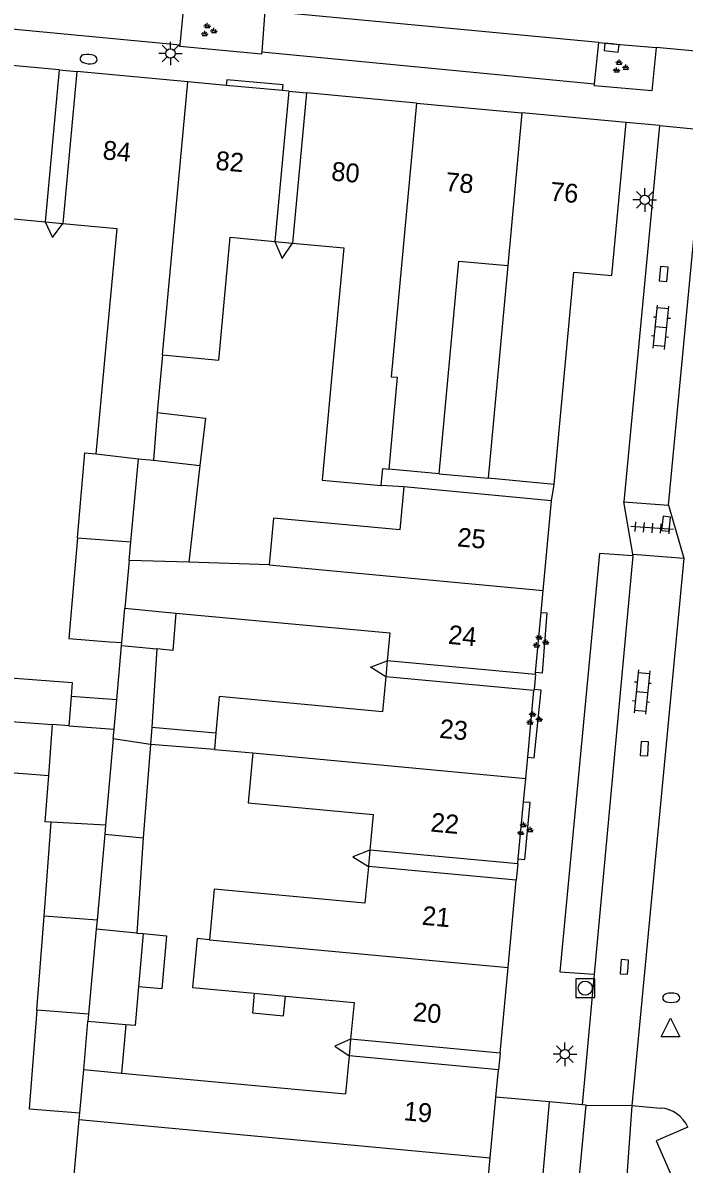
# Model space of a CAD drawing. Extents: x 132998 to 136004, y 396998 to 398512.
# Drawn here: x 133165.3 to 133200.3, y 397201.7 to 397262.2 of the extents above; entities that cross this region are included whole.
import ezdxf

# ---------------------------------------------------------------- set-up
doc = ezdxf.new("R2010")
doc.units = 0
for name, color, linetype in [('gg-afsc-erfafscheiding', 7, 'Continuous'), ('gg-anno-huisnummerreeks BGT', 7, 'Continuous'), ('gg-bbg-gedigitaliseerde bebouwing', 7, 'Continuous'), ('gg-bbg-gedigitaliseerde bebouwing onder overbouw', 7, 'Continuous'), ('gg-bbg-gedigitaliseerde bijgebouw', 7, 'Continuous'), ('gg-bbg-gedigitaliseerde overbouw', 7, 'Continuous'), ('gg-bbg-hoofdgebouw', 7, 'Continuous'), ('gg-bbg-luifel en loopbrug', 7, 'Continuous'), ('gg-bbg-pand overbouw', 7, 'Continuous'), ('gg-bbg-tussenscheiding', 7, 'Continuous'), ('gg-knt-verharding', 7, 'Continuous'), ('gg-knt-verharding nz', 7, 'Continuous'), ('gt-grn-weggrens', 7, 'Continuous'), ('gt-symb-brandkraan', 7, 'Continuous'), ('gt-symb-groenvak', 7, 'Continuous'), ('gt-symb-klinker verharding', 7, 'Continuous'), ('gt-symb-kolk', 7, 'Continuous'), ('gt-symb-lichtmast', 7, 'Continuous'), ('gt-symb-rioolschacht', 7, 'Continuous'), ('gt-symb-tegel verharding', 7, 'Continuous'), ('gt-symb-waterafsluiter', 7, 'Continuous')]:
    doc.layers.add(name, color=color, linetype=linetype)

# ---------------------------------------------------------------- blocks, each defined once
blk = doc.blocks.new('gt0-BR')
at = {"layer": 'gt-symb-brandkraan'}
for centre, radius, start, end in [((-0.244, 0), 0.206, 107.56694, 252.43307), ((0.599, -2.664), 3, 106.89205, 107.56694), ((0, -0.691), 0.938, 73.10799, 106.89205), ((-0.599, -2.664), 3, 72.43309, 73.10799), ((0.244, 0), 0.206, 287.56695, 72.43309), ((0.599, 2.664), 3, 252.43307, 253.10797), ((0, 0.691), 0.938, 253.10797, 286.89206), ((-0.599, 2.664), 3, 286.89206, 287.56695)]:
    blk.add_arc(centre, radius, start, end, dxfattribs=at)
blk = doc.blocks.new('gt0-GRVAK')
at = {"layer": 'gt-symb-groenvak'}
for p, q in [((-0.11, 0.189), (-0.228, 0.24)), ((-0.182, 0.153), (0.088, 0.153)), ((-0.091, 0.211), (-0.156, 0.322)), ((-0.047, 0.214), (-0.047, 0.393)), ((-0.004, 0.211), (0.061, 0.322)), ((0.015, 0.189), (0.133, 0.24)), ((0.262, -0.052), (0.197, 0.059)), ((0.305, -0.049), (0.305, 0.13)), ((0.349, -0.052), (0.414, 0.059)), ((-0.245, -0.228), (-0.363, -0.177)), ((-0.318, -0.264), (-0.047, -0.264)), ((-0.226, -0.206), (-0.291, -0.095)), ((-0.183, -0.203), (-0.183, -0.024)), ((-0.139, -0.206), (-0.074, -0.095)), ((-0.12, -0.228), (-0.002, -0.177)), ((0.243, -0.074), (0.125, -0.023)), ((0.17, -0.11), (0.441, -0.11)), ((0.368, -0.074), (0.486, -0.023))]:
    blk.add_line(p, q, dxfattribs=at)
blk = doc.blocks.new('gt0-LMAST')
at = {"layer": 'gt-symb-lichtmast'}
for p, q in [((-0.005, 0.246), (-0.005, 0.621)), ((-0.182, 0.173), (-0.447, 0.438)), ((0.172, 0.173), (0.437, 0.438)), ((-0.255, -0.004), (-0.63, -0.004)), ((-0.182, -0.181), (-0.447, -0.446)), ((-0.005, -0.254), (-0.005, -0.629)), ((0.437, -0.446), (0.172, -0.181)), ((0.245, -0.004), (0.62, -0.004))]:
    blk.add_line(p, q, dxfattribs=at)
blk.add_circle((-0.005, -0.004), 0.25, dxfattribs=at)
blk = doc.blocks.new('gt0-KOLK')
at = {"layer": 'gt-symb-kolk'}
blk.add_lwpolyline([(0, 0), (0.375, 0), (0.375, 0.4), (-0.375, 0.4), (-0.375, 0), (0, 0)], dxfattribs=at)
blk = doc.blocks.new('gt0-KL1')
at = {"layer": 'gt-symb-klinker verharding'}
for p, q in [((-1.15, 0.3), (1.15, 0.3)), ((-1, -0.3), (-1, 0.3)), ((-0.5, 0.3), (-0.5, 0.45)), ((0, -0.3), (0, 0.3)), ((0.5, 0.3), (0.5, 0.45)), ((1, -0.3), (1, 0.3)), ((-1.15, -0.3), (1.15, -0.3)), ((-0.5, -0.45), (-0.5, -0.3)), ((0.5, -0.45), (0.5, -0.3))]:
    blk.add_line(p, q, dxfattribs=at)
blk = doc.blocks.new('gt0-TEG1')
at = {"layer": 'gt-symb-tegel verharding'}
for p, q in [((-1.125, 0), (1.125, 0)), ((-0.9, -0.25), (-0.9, 0.25)), ((-0.45, -0.25), (-0.45, 0.25)), ((0, -0.25), (0, 0.25)), ((0.45, -0.25), (0.45, 0.25)), ((0.9, -0.25), (0.9, 0.25))]:
    blk.add_line(p, q, dxfattribs=at)
blk = doc.blocks.new('gt0-WAFSL')
at = {"layer": 'gt-symb-waterafsluiter'}
for p, q in [((-0.5, -0.333), (0, 0.667)), ((0, 0.667), (0.5, -0.333)), ((0.5, -0.333), (-0.5, -0.333))]:
    blk.add_line(p, q, dxfattribs=at)
blk = doc.blocks.new('gt0-RS')
at = {"layer": 'gt-symb-rioolschacht'}
blk.add_lwpolyline([(-0.5, -0.5), (0.5, -0.5), (0.5, 0.5), (-0.5, 0.5)], close=True, dxfattribs=at)
blk.add_circle((0, 0), 0.375, dxfattribs=at)

msp = doc.modelspace()

# ---------------------------------------------------------------- linework, layer by layer
at = {"layer": 'gg-afsc-erfafscheiding'}
for p, q in [((133187.313, 397238.302), (133189.904, 397238.063)), ((133185.443, 397237.61), (133184.247, 397237.678))]:
    msp.add_line(p, q, dxfattribs=at)
for points in [[(133166.467, 397251.652), (133166.857, 397250.826), (133167.393, 397251.567)], [(133178.628, 397250.613), (133179.011, 397249.709), (133179.554, 397250.527)], [(133184.491, 397227.551), (133183.688, 397228.051), (133184.57, 397228.394)], [(133183.654, 397218.359), (133182.752, 397218.008), (133183.573, 397217.497)], [(133182.628, 397208.345), (133181.792, 397207.979), (133182.546, 397207.463)]]:
    msp.add_lwpolyline(points, dxfattribs=at)
at = {"layer": 'gg-bbg-gedigitaliseerde bebouwing'}
for p, q in [((133175.655, 397244.328), (133176.257, 397250.833)), ((133176.257, 397250.833), (133178.628, 397250.613)), ((133190.948, 397249.335), (133189.904, 397238.063)), ((133169.66, 397244.883), (133169.147, 397239.354)), ((133172.668, 397244.604), (133172.385, 397241.546)), ((133172.668, 397244.604), (133175.655, 397244.328)), ((133187.313, 397238.302), (133184.652, 397238.548)), ((133193.4, 397237.74), (133189.904, 397238.063)), ((133193.27, 397236.87), (133185.443, 397237.61)), ((133178.323, 397233.479), (133174.075, 397233.614)), ((133173.379, 397230.927), (133184.708, 397229.87)), ((133184.708, 397229.87), (133184.57, 397228.394)), ((133175.68, 397226.5), (133175.502, 397224.58)), ((133175.502, 397224.58), (133175.421, 397223.7)), ((133175.421, 397223.7), (133177.463, 397223.511)), ((133175.417, 397216.291), (133175.168, 397213.612)), ((133177.529, 397210.787), (133179.183, 397210.633)), ((133182.546, 397207.463), (133182.357, 397205.444)), ((133168.502, 397206.737), (133170.505, 397206.55)), ((133170.505, 397206.55), (133182.357, 397205.444)), ((133168.266, 397204.097), (133168.297, 397204.447)), ((133167.841, 397199.339), (133168.266, 397204.097))]:
    msp.add_line(p, q, dxfattribs=at)
for points in [[(133160.431, 397245.618), (133163.454, 397245.338), (133164.06, 397251.876), (133166.467, 397251.652)], [(133167.393, 397251.567), (133170.255, 397251.302), (133169.66, 397244.883)], [(133179.554, 397250.527), (133182.268, 397250.276), (133181.662, 397243.733)], [(133187.313, 397238.302), (133188.357, 397249.577), (133190.948, 397249.335)], [(133181.662, 397243.733), (133181.128, 397237.967), (133184.247, 397237.678)], [(133184.247, 397237.678), (133184.33, 397238.578), (133184.652, 397238.548)], [(133185.443, 397237.61), (133185.23, 397235.335), (133178.555, 397235.959), (133178.323, 397233.479)], [(133184.491, 397227.551), (133184.318, 397225.695), (133175.68, 397226.5)], [(133177.463, 397223.511), (133177.216, 397220.863), (133183.83, 397220.245), (133183.654, 397218.359)], [(133183.573, 397217.497), (133183.391, 397215.547), (133175.417, 397216.291)], [(133175.168, 397213.612), (133174.5, 397213.674), (133174.259, 397211.093), (133177.529, 397210.787)], [(133179.183, 397210.633), (133182.81, 397210.294), (133182.628, 397208.345)]]:
    msp.add_lwpolyline(points, dxfattribs=at)
at = {"layer": 'gg-bbg-gedigitaliseerde bebouwing onder overbouw'}
for p, q in [((133167.212, 397259.698), (133166.467, 397251.652)), ((133168.138, 397259.612), (133167.393, 397251.567)), ((133179.365, 397258.573), (133178.628, 397250.613)), ((133180.291, 397258.487), (133179.554, 397250.527)), ((133192.411, 397227.668), (133184.57, 397228.394)), ((133192.333, 397226.825), (133184.491, 397227.551)), ((133191.475, 397217.635), (133183.654, 397218.359)), ((133191.395, 397216.773), (133183.573, 397217.497)), ((133190.541, 397207.613), (133182.628, 397208.345)), ((133190.458, 397206.731), (133182.546, 397207.463))]:
    msp.add_line(p, q, dxfattribs=at)
at = {"layer": 'gg-bbg-gedigitaliseerde bijgebouw'}
for p, q in [((133174.657, 397238.742), (133174.075, 397233.614)), ((133169.874, 397229.407), (133170.525, 397229.358)), ((133170.254, 397226.318), (133170.511, 397229.201)), ((133170.511, 397229.201), (133170.525, 397229.358)), ((133172.368, 397229.028), (133172.102, 397224.884)), ((133170.254, 397226.318), (133167.832, 397226.501)), ((133163.51, 397225.26), (133166.852, 397225.011)), ((133166.652, 397222.325), (133166.852, 397225.011)), ((133172.102, 397224.884), (133172.043, 397223.968)), ((133172.043, 397223.968), (133171.644, 397219.017)), ((133166.411, 397214.873), (133166.785, 397219.848)), ((133171.644, 397219.017), (133171.321, 397213.971)), ((133166.021, 397209.882), (133166.411, 397214.873)), ((133171.321, 397213.971), (133171.656, 397213.94)), ((133171.656, 397213.94), (133171.404, 397211.127)), ((133168.502, 397206.737), (133168.73, 397209.287)), ((133170.734, 397209.108), (133168.73, 397209.287))]:
    msp.add_line(p, q, dxfattribs=at)
for points in [[(133172.385, 397241.546), (133174.942, 397241.256), (133174.657, 397238.742)], [(133168.171, 397234.903), (133168.562, 397239.419), (133169.147, 397239.354)], [(133168.171, 397234.903), (133167.712, 397229.571), (133169.874, 397229.407)], [(133173.379, 397230.927), (133173.229, 397228.948), (133172.368, 397229.028)], [(133163.682, 397227.563), (133167.888, 397227.245), (133167.832, 397226.501)], [(133166.785, 397219.848), (133166.468, 397219.866), (133166.652, 397222.325)], [(133171.404, 397211.127), (133171.22, 397209.064), (133170.734, 397209.108)], [(133166.021, 397209.882), (133165.613, 397204.649), (133168.297, 397204.447)]]:
    msp.add_lwpolyline(points, dxfattribs=at)
at = {"layer": 'gg-bbg-gedigitaliseerde overbouw'}
for p, q in [((133166.467, 397251.652), (133167.393, 397251.567)), ((133178.628, 397250.613), (133179.554, 397250.527)), ((133184.57, 397228.394), (133184.491, 397227.551)), ((133183.654, 397218.359), (133183.573, 397217.497)), ((133182.628, 397208.345), (133182.546, 397207.463))]:
    msp.add_line(p, q, dxfattribs=at)
at = {"layer": 'gg-bbg-hoofdgebouw'}
for p, q in [((133167.212, 397259.698), (133161.78, 397260.2)), ((133174.006, 397259.069), (133168.138, 397259.612)), ((133176.044, 397258.88), (133174.006, 397259.069)), ((133179.031, 397258.604), (133176.044, 397258.88)), ((133179.365, 397258.573), (133179.031, 397258.604)), ((133186.123, 397257.947), (133180.291, 397258.487)), ((133186.123, 397257.947), (133191.698, 397257.431)), ((133197.22, 397256.92), (133191.698, 397257.431)), ((133192.827, 397232.126), (133193.27, 397236.87)), ((133192.718, 397230.96), (133192.827, 397232.126)), ((133192.42, 397227.767), (133192.718, 397230.96)), ((133192.411, 397227.668), (133192.42, 397227.767)), ((133192.003, 397223.294), (133192.333, 397226.825)), ((133191.898, 397222.164), (133192.003, 397223.294)), ((133191.781, 397220.912), (133191.898, 397222.164)), ((133191.5, 397217.907), (133191.781, 397220.912)), ((133191.475, 397217.635), (133191.5, 397217.907)), ((133190.963, 397212.139), (133191.395, 397216.773)), ((133190.541, 397207.613), (133190.963, 397212.139)), ((133190.321, 397205.267), (133190.458, 397206.731)), ((133190.023, 397202.068), (133190.321, 397205.267)), ((133189.601, 397197.534), (133190.023, 397202.068))]:
    msp.add_line(p, q, dxfattribs=at)
msp.add_lwpolyline([(133193.4, 397237.74), (133194.44, 397248.98), (133196.46, 397248.8), (133197.22, 397256.92)], dxfattribs=at)
at = {"layer": 'gg-bbg-luifel en loopbrug'}
for p, q in [((133172.102, 397224.884), (133175.502, 397224.58)), ((133175.421, 397223.7), (133172.043, 397223.968)), ((133163.31, 397222.577), (133166.652, 397222.325)), ((133170.734, 397209.108), (133170.505, 397206.55))]:
    msp.add_line(p, q, dxfattribs=at)
for points in [[(133171.656, 397213.94), (133172.884, 397213.825), (133172.632, 397211.017), (133171.404, 397211.127)], [(133177.529, 397210.787), (133177.432, 397209.74), (133179.085, 397209.586), (133179.183, 397210.633)]]:
    msp.add_lwpolyline(points, dxfattribs=at)
at = {"layer": 'gg-bbg-pand overbouw'}
for p, q in [((133167.212, 397259.698), (133168.138, 397259.612)), ((133179.365, 397258.573), (133180.291, 397258.487)), ((133192.411, 397227.668), (133192.338, 397226.88)), ((133192.338, 397226.88), (133192.333, 397226.825)), ((133191.475, 397217.635), (133191.395, 397216.773)), ((133190.541, 397207.613), (133190.458, 397206.731))]:
    msp.add_line(p, q, dxfattribs=at)
at = {"layer": 'gg-bbg-tussenscheiding'}
for p, q in [((133172.668, 397244.604), (133174.006, 397259.069)), ((133191.698, 397257.431), (133190.948, 397249.335)), ((133172.385, 397241.546), (133172.193, 397239.016)), ((133169.147, 397239.354), (133171.397, 397239.104)), ((133171.002, 397234.689), (133171.397, 397239.104)), ((133171.397, 397239.104), (133172.193, 397239.016)), ((133172.193, 397239.016), (133174.657, 397238.742)), ((133168.171, 397234.903), (133171.002, 397234.689)), ((133170.915, 397233.714), (133171.002, 397234.689)), ((133170.915, 397233.714), (133170.688, 397231.178)), ((133174.075, 397233.614), (133170.915, 397233.714)), ((133178.323, 397233.479), (133192.827, 397232.126)), ((133170.525, 397229.358), (133170.688, 397231.178)), ((133170.688, 397231.178), (133173.379, 397230.927)), ((133170.511, 397229.201), (133172.368, 397229.028)), ((133167.832, 397226.501), (133167.715, 397224.946)), ((133170.115, 397224.767), (133170.254, 397226.318)), ((133167.715, 397224.946), (133166.852, 397225.011)), ((133167.715, 397224.946), (133170.115, 397224.767)), ((133170.069, 397224.258), (133170.115, 397224.767)), ((133170.069, 397224.258), (133169.66, 397219.683)), ((133172.043, 397223.968), (133170.069, 397224.258)), ((133177.463, 397223.511), (133191.898, 397222.164)), ((133169.66, 397219.683), (133166.785, 397219.848)), ((133169.66, 397219.683), (133169.617, 397219.206)), ((133169.617, 397219.206), (133169.211, 397214.661)), ((133169.617, 397219.206), (133171.644, 397219.017)), ((133169.211, 397214.661), (133166.411, 397214.873)), ((133169.211, 397214.661), (133169.167, 397214.172)), ((133169.167, 397214.172), (133168.765, 397209.674)), ((133171.321, 397213.971), (133169.167, 397214.172)), ((133175.168, 397213.612), (133190.963, 397212.139)), ((133168.765, 397209.674), (133166.021, 397209.882)), ((133168.765, 397209.674), (133168.73, 397209.287)), ((133168.297, 397204.447), (133168.502, 397206.737)), ((133168.266, 397204.097), (133190.023, 397202.068))]:
    msp.add_line(p, q, dxfattribs=at)
msp.add_lwpolyline([(133186.123, 397257.947), (133184.781, 397243.444), (133185.102, 397243.414), (133184.652, 397238.548)], dxfattribs=at)
at = {"layer": 'gg-knt-verharding'}
for p, q in [((133173.607, 397261.027), (133173.814, 397263.245)), ((133178.095, 397262.84), (133177.934, 397260.651)), ((133155.491, 397262.756), (133173.607, 397261.027)), ((133195.543, 397258.965), (133195.764, 397261.157)), ((133177.934, 397260.651), (133195.543, 397258.965)), ((133201.693, 397260.624), (133198.801, 397260.883)), ((133198.98, 397256.75), (133197.1, 397236.82)), ((133198.98, 397256.75), (133201.34, 397256.53)), ((133199.46, 397236.64), (133201.34, 397256.53)), ((133197.1, 397236.82), (133199.46, 397236.64)), ((133200.27, 397233.83), (133197.511, 397204.833)), ((133197.562, 397233.96), (133197.57, 397234.05)), ((133197.57, 397234.05), (133200.27, 397233.83)), ((133195.53, 397211.795), (133194.895, 397204.872)), ((133194.895, 397204.872), (133193.145, 397205.023)), ((133197.511, 397204.833), (133199.04, 397204.7))]:
    msp.add_line(p, q, dxfattribs=at)
for points in [[(133177.934, 397260.651), (133177.922, 397260.539), (133173.598, 397260.936), (133173.607, 397261.027)], [(133195.764, 397261.157), (133196.466, 397261.076), (133198.801, 397260.883)], [(133198.801, 397260.883), (133198.567, 397258.599), (133195.535, 397258.859), (133195.543, 397258.965)], [(133179.031, 397258.604), (133179.06, 397258.908), (133176.072, 397259.184), (133176.044, 397258.88)], [(133197.562, 397233.96), (133195.796, 397234.086), (133193.705, 397211.922), (133195.53, 397211.795)], [(133192.718, 397230.96), (133193.017, 397230.932), (133192.769, 397227.734), (133192.42, 397227.767)], [(133192.003, 397223.294), (133192.353, 397223.261), (133192.709, 397226.846), (133192.338, 397226.88)], [(133191.5, 397217.907), (133191.848, 397217.875), (133192.129, 397220.879), (133191.781, 397220.912)], [(133193.145, 397205.023), (133190.243, 397172.03), (133191.994, 397171.863)]]:
    msp.add_lwpolyline(points, dxfattribs=at)
msp.add_arc((133198.9, 397202.969), 1.737, 24.53114, 85.37808, dxfattribs=at)
at = {"layer": 'gg-knt-verharding nz'}
for p, q in [((133197.562, 397233.96), (133195.53, 397211.795)), ((133191.994, 397171.863), (133195.103, 397204.854)), ((133195.103, 397204.854), (133194.895, 397204.872))]:
    msp.add_line(p, q, dxfattribs=at)
for points in [[(133195.764, 397261.157), (133179.475, 397262.698), (133178.095, 397262.84)], [(133200.48, 397203.69), (133198.81, 397202.97), (133209.893, 397177.589)]]:
    msp.add_lwpolyline(points, dxfattribs=at)
at = {"layer": 'gt-grn-weggrens'}
for p, q in [((133198.98, 397256.75), (133197.22, 397256.92)), ((133193.27, 397236.87), (133193.4, 397237.74)), ((133197.57, 397234.05), (133197.1, 397236.82)), ((133199.46, 397236.64), (133200.27, 397233.83)), ((133193.145, 397205.023), (133190.321, 397205.267)), ((133197.511, 397204.833), (133194.639, 397164.129)), ((133195.103, 397204.854), (133197.511, 397204.833))]:
    msp.add_line(p, q, dxfattribs=at)

# ---------------------------------------------------------------- block references
at = {"layer": 'gt-symb-brandkraan'}
for p, rotation in [((133168.761, 397260.278), 175.1221191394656), ((133199.601, 397210.54), 180)]:
    msp.add_blockref('gt0-BR', p, dxfattribs=dict(at, rotation=rotation))
at = {"layer": 'gt-symb-groenvak'}
for p in [(133175.093, 397261.795), (133196.893, 397259.859), (133192.658, 397229.405), (133192.315, 397225.321), (133191.827, 397219.465)]:
    msp.add_blockref('gt0-GRVAK', p, dxfattribs=at)
at = {"layer": 'gt-symb-klinker verharding'}
for p, rotation in [((133199.06, 397246.068), 84.60853660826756), ((133198.052, 397226.746), -95.44847603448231)]:
    msp.add_blockref('gt0-KL1', p, dxfattribs=dict(at, rotation=rotation))
at = {"layer": 'gt-symb-kolk'}
for p, rotation in [((133196.466, 397261.076), 173.3939658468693), ((133199.402, 397248.87), 84.54608111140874), ((133199.525, 397235.636), 84.03296237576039), ((133198.383, 397223.726), 86.61671238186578), ((133197.318, 397212.16), 85.46947943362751)]:
    msp.add_blockref('gt0-KOLK', p, dxfattribs=dict(at, rotation=rotation))
at = {"layer": 'gt-symb-lichtmast'}
for p in [(133173.101, 397260.575), (133198.207, 397252.819), (133193.98, 397207.553)]:
    msp.add_blockref('gt0-LMAST', p, dxfattribs=at)
at = {"layer": 'gt-symb-rioolschacht'}
msp.add_blockref('gt0-RS', (133195.049, 397211.049), dxfattribs=at)
at = {"layer": 'gt-symb-tegel verharding', "rotation": 175.64084836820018}
msp.add_blockref('gt0-TEG1', (133198.591, 397235.432), dxfattribs=at)
at = {"layer": 'gt-symb-waterafsluiter'}
msp.add_blockref('gt0-WAFSL', (133199.565, 397208.797), dxfattribs=at)

# ---------------------------------------------------------------- texts
at = {"layer": 'gg-anno-huisnummerreeks BGT'}
for s, p in [('84', (133169.479, 397254.969)), ('82', (133175.451, 397254.416)), ('80', (133181.578, 397253.849)), ('78', (133187.609, 397253.29)), ('76', (133193.157, 397252.777)), ('25', (133188.248, 397234.462)), ('24', (133187.766, 397229.297)), ('23', (133187.301, 397224.316)), ('22', (133186.838, 397219.353)), ('21', (133186.377, 397214.414)), ('20', (133185.902, 397209.314)), ('19', (133185.411, 397204.06))]:
    msp.add_text(s, height=1, rotation=354.7, dxfattribs=at).set_placement(p)

doc.saveas('drawing.dxf')
